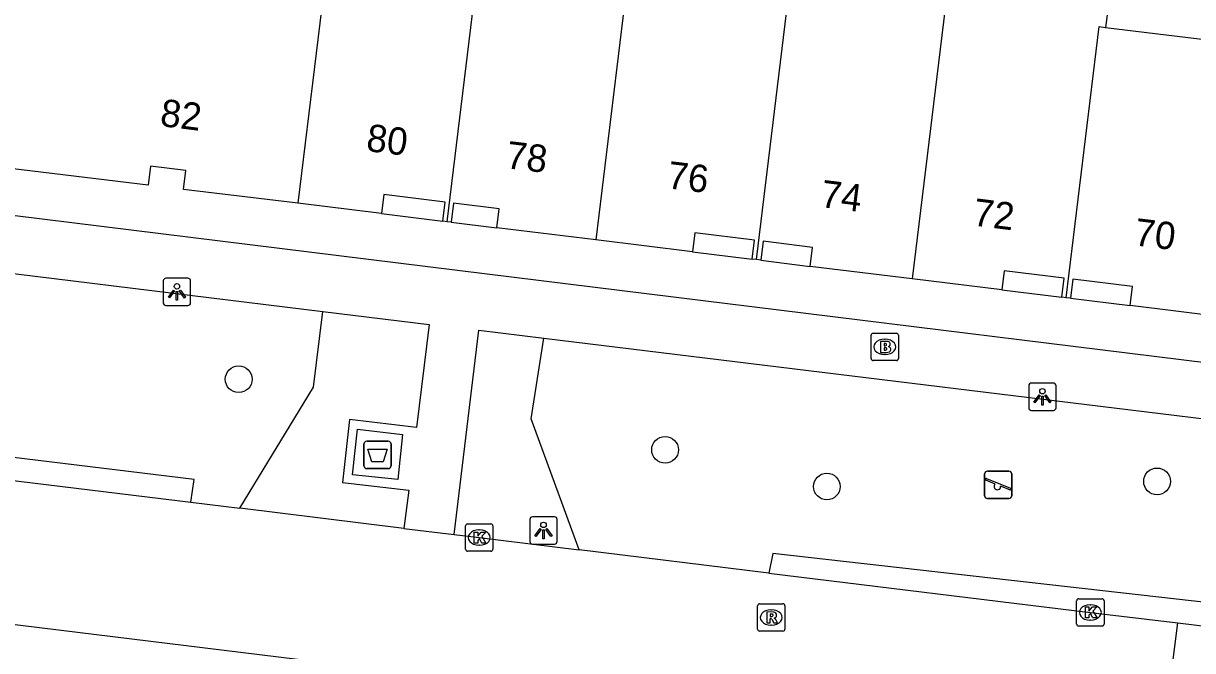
# Model space of a CAD drawing. Extents: x 161696 to 162377, y 380761 to 381673.
# Drawn here: x 162017.86 to 162060.59, y 381540.25 to 381563.18 of the extents above; entities that cross this region are included whole.
import ezdxf

# ---------------------------------------------------------------- set-up
doc = ezdxf.new("R2010")
doc.units = 0
for name, color, linetype in [('IMGEO_Afval_apart_plaats', 7, 'Continuous'), ('IMGEO_Boom', 7, 'Continuous'), ('IMGEO_Brandkraan', 7, 'Continuous'), ('IMGEO_Groenvoorziening', 7, 'Continuous'), ('IMGEO_Kolk', 7, 'Continuous'), ('IMGEO_Lichtpunt', 7, 'Continuous'), ('IMGEO_Pand', 7, 'Continuous'), ('IMGEO_Pand_nummerreeks', 7, 'Continuous'), ('IMGEO_Pand_overbouw', 7, 'Continuous'), ('IMGEO_Rijbaan_lokaal_open', 7, 'Continuous'), ('IMGEO_Rioolput', 7, 'Continuous'), ('IMGEO_Speelvoorziening', 7, 'Continuous'), ('IMGEO_Voetpad_gesloten', 7, 'Continuous'), ('IMGEO_Voetpad_open', 7, 'Continuous')]:
    doc.layers.add(name, color=color, linetype=linetype)

msp = doc.modelspace()

# ---------------------------------------------------------------- linework, layer by layer
at = {"layer": 'IMGEO_Afval_apart_plaats'}
for p, q in [((162030.311, 381547.004), (162030.311, 381547.804)), ((162030.311, 381547.804), (162030.311, 381547.004)), ((162030.411, 381547.904), (162031.201, 381547.904)), ((162031.201, 381547.904), (162030.411, 381547.904)), ((162031.301, 381547.804), (162031.301, 381547.004)), ((162031.301, 381547.004), (162031.301, 381547.804)), ((162031.201, 381546.904), (162030.411, 381546.904)), ((162030.411, 381546.904), (162031.201, 381546.904))]:
    msp.add_line(p, q, dxfattribs=at)
msp.add_lwpolyline([(162030.454, 381547.618), (162031.158, 381547.618), (162031.009, 381547.148), (162030.603, 381547.148), (162030.454, 381547.618)], dxfattribs=at)
for centre, start, end in [((162030.411, 381547.804), 90, 180), ((162030.411, 381547.804), 90, 180), ((162031.201, 381547.804), 0, 90), ((162031.201, 381547.804), 360, 90), ((162030.411, 381547.004), 180, 270), ((162030.411, 381547.004), 180, 270), ((162031.201, 381547.004), 270, 0), ((162031.201, 381547.004), 270, 0)]:
    msp.add_arc(centre, 0.1, start, end, dxfattribs=at)
at = {"layer": 'IMGEO_Boom'}
for centre in [(162025.732, 381550.171), (162041.315, 381547.59), (162059.296, 381546.436), (162047.228, 381546.248)]:
    msp.add_circle(centre, 0.489, dxfattribs=at)
at = {"layer": 'IMGEO_Brandkraan'}
for p, q in [((162048.844, 381550.926), (162048.844, 381551.778)), ((162048.919, 381551.852), (162049.771, 381551.852)), ((162049.332, 381551.632), (162049.357, 381551.632)), ((162049.845, 381551.778), (162049.845, 381550.926)), ((162049.355, 381551.072), (162049.33, 381551.072)), ((162049.771, 381550.852), (162048.919, 381550.852))]:
    msp.add_line(p, q, dxfattribs=at)
for points in [[(162048.844, 381550.926), (162048.844, 381551.778)], [(162048.919, 381551.852), (162049.771, 381551.852)], [(162049.192, 381551.552), (162049.192, 381551.152), (162049.405, 381551.152)], [(162049.423, 381551.552), (162049.192, 381551.552)], [(162049.845, 381551.778), (162049.845, 381550.926)], [(162049.371, 381551.471), (162049.317, 381551.471), (162049.317, 381551.395)], [(162049.317, 381551.395), (162049.37, 381551.395)], [(162049.379, 381551.319), (162049.317, 381551.319), (162049.317, 381551.238)], [(162049.317, 381551.238), (162049.379, 381551.238)], [(162049.771, 381550.852), (162048.919, 381550.852)]]:
    msp.add_lwpolyline(points, dxfattribs=at)
for centre, radius, start, end in [((162048.921, 381551.776), 0.0765, 91.552, 178.448), ((162048.921, 381551.776), 0.0765, 91.552, 178.448), ((162049.427, 381551.407), 0.145, 59.4692, 91.5367), ((162049.452, 381551.454), 0.0922, 285.5137, 58.1501), ((162049.769, 381551.776), 0.0765, 1.552, 88.448), ((162049.769, 381551.776), 0.0765, 1.552, 88.448), ((162049.372, 381551.433), 0.0379, 267.8285, 90.9355), ((162049.38, 381551.278), 0.0404, 269.8759, 90.5077), ((162049.411, 381551.403), 0.251, 268.6676, 293.5347), ((162049.457, 381551.262), 0.105, 301.3115, 78.989), ((162048.921, 381550.928), 0.0765, 181.552, 268.448), ((162048.921, 381550.928), 0.0765, 181.552, 268.448), ((162049.769, 381550.928), 0.0765, 271.552, 358.448), ((162049.769, 381550.928), 0.0765, 271.552, 358.448)]:
    msp.add_arc(centre, radius, start, end, dxfattribs=at)
for centre, major_axis, ratio, start_param, end_param in [((162049.331, 381551.352), (-0.387, 0.002), 0.722429, 4.712389, 7.853982), ((162049.356, 381551.352), (-0.39, 0.002), 0.717154, 1.570796, 4.712389)]:
    msp.add_ellipse(centre, major_axis=major_axis, ratio=ratio, start_param=start_param, end_param=end_param, dxfattribs=at)
at = {"layer": 'IMGEO_Groenvoorziening'}
for points in [[(162025.771, 381545.454), (162028.467, 381549.88), (162028.805, 381552.65)], [(162038.174, 381543.936), (162036.419, 381548.725), (162036.884, 381551.669)], [(162023.98, 381545.673), (162024.11, 381546.501), (162011.196, 381548.073), (162010.883, 381548.176)], [(162064.63, 381541.611), (162045.252, 381543.802), (162045.112, 381543.086)]]:
    msp.add_lwpolyline(points, dxfattribs=at)
at = {"layer": 'IMGEO_Kolk'}
for p, q in [((162034.023, 381543.957), (162034.023, 381544.809)), ((162034.098, 381544.883), (162034.95, 381544.883)), ((162034.511, 381544.663), (162034.536, 381544.663)), ((162035.024, 381544.809), (162035.024, 381543.957)), ((162034.95, 381543.883), (162034.098, 381543.883)), ((162034.534, 381544.103), (162034.509, 381544.103)), ((162056.432, 381542.146), (162057.284, 381542.146)), ((162056.357, 381541.22), (162056.357, 381542.072)), ((162056.845, 381541.926), (162056.87, 381541.926)), ((162057.358, 381542.072), (162057.358, 381541.22)), ((162056.868, 381541.366), (162056.843, 381541.366)), ((162057.284, 381541.146), (162056.432, 381541.146))]:
    msp.add_line(p, q, dxfattribs=at)
for points in [[(162034.023, 381543.957), (162034.023, 381544.809)], [(162034.098, 381544.883), (162034.95, 381544.883)], [(162035.024, 381544.809), (162035.024, 381543.957)], [(162034.344, 381544.583), (162034.467, 381544.583), (162034.467, 381544.432), (162034.597, 381544.583), (162034.761, 381544.583), (162034.615, 381544.432), (162034.768, 381544.183), (162034.616, 381544.183), (162034.531, 381544.347), (162034.467, 381544.28), (162034.467, 381544.183), (162034.344, 381544.183), (162034.344, 381544.583)], [(162034.95, 381543.883), (162034.098, 381543.883)], [(162056.432, 381542.146), (162057.284, 381542.146)], [(162056.357, 381541.22), (162056.357, 381542.072)], [(162056.678, 381541.846), (162056.801, 381541.846), (162056.801, 381541.695), (162056.931, 381541.846), (162057.095, 381541.846), (162056.949, 381541.695), (162057.102, 381541.446), (162056.95, 381541.446), (162056.865, 381541.61), (162056.801, 381541.543), (162056.801, 381541.446), (162056.678, 381541.446), (162056.678, 381541.846)], [(162057.358, 381542.072), (162057.358, 381541.22)], [(162057.284, 381541.146), (162056.432, 381541.146)]]:
    msp.add_lwpolyline(points, dxfattribs=at)
for centre, start, end in [((162034.1, 381544.807), 91.552, 178.448), ((162034.1, 381544.807), 91.552, 178.448), ((162034.948, 381544.807), 1.552, 88.448), ((162034.948, 381544.807), 1.552, 88.448), ((162034.1, 381543.959), 181.552, 268.448), ((162034.1, 381543.959), 181.552, 268.448), ((162034.948, 381543.959), 271.552, 358.448), ((162034.948, 381543.959), 271.552, 358.448), ((162056.434, 381542.07), 91.552, 178.448), ((162056.434, 381542.07), 91.552, 178.448), ((162057.282, 381542.07), 1.552, 88.448), ((162057.282, 381542.07), 1.552, 88.448), ((162056.434, 381541.222), 181.552, 268.448), ((162056.434, 381541.222), 181.552, 268.448), ((162057.282, 381541.222), 271.552, 358.448), ((162057.282, 381541.222), 271.552, 358.448)]:
    msp.add_arc(centre, 0.0765, start, end, dxfattribs=at)
for centre, major_axis, ratio, start_param, end_param in [((162034.51, 381544.383), (-0.387, 0.002), 0.722429, 4.712389, 7.853982), ((162034.535, 381544.383), (-0.39, 0.002), 0.717154, 1.570796, 4.712389), ((162056.844, 381541.646), (-0.387, 0.002), 0.722429, 4.712389, 7.853982), ((162056.869, 381541.646), (-0.39, 0.002), 0.717154, 1.570796, 4.712389)]:
    msp.add_ellipse(centre, major_axis=major_axis, ratio=ratio, start_param=start_param, end_param=end_param, dxfattribs=at)
at = {"layer": 'IMGEO_Lichtpunt'}
for p, q in [((162022.977, 381553.767), (162022.977, 381552.96)), ((162022.977, 381553.767), (162022.977, 381552.96)), ((162023.879, 381553.862), (162023.071, 381553.862)), ((162023.879, 381553.862), (162023.071, 381553.862)), ((162023.973, 381552.96), (162023.973, 381553.767)), ((162023.973, 381552.96), (162023.973, 381553.767)), ((162023.071, 381552.866), (162023.879, 381552.866)), ((162023.071, 381552.866), (162023.879, 381552.866)), ((162054.608, 381549.934), (162054.608, 381549.127)), ((162054.608, 381549.934), (162054.608, 381549.127)), ((162055.51, 381550.029), (162054.702, 381550.029)), ((162055.51, 381550.029), (162054.702, 381550.029)), ((162055.604, 381549.127), (162055.604, 381549.934)), ((162055.604, 381549.127), (162055.604, 381549.934)), ((162054.702, 381549.033), (162055.51, 381549.033)), ((162054.702, 381549.033), (162055.51, 381549.033)), ((162037.275, 381545.142), (162036.467, 381545.142)), ((162037.275, 381545.142), (162036.467, 381545.142)), ((162036.373, 381545.047), (162036.373, 381544.24)), ((162036.373, 381545.047), (162036.373, 381544.24)), ((162037.369, 381544.24), (162037.369, 381545.047)), ((162037.369, 381544.24), (162037.369, 381545.047)), ((162036.467, 381544.146), (162037.275, 381544.146)), ((162036.467, 381544.146), (162037.275, 381544.146))]:
    msp.add_line(p, q, dxfattribs=at)
for points in [[(162023.351, 381553.431), (162023.39, 381553.403), (162023.202, 381553.141), (162023.164, 381553.168), (162023.351, 381553.431)], [(162023.453, 381553.383), (162023.5, 381553.383), (162023.5, 381553.061), (162023.453, 381553.061), (162023.453, 381553.383)], [(162023.563, 381553.403), (162023.601, 381553.43), (162023.788, 381553.168), (162023.749, 381553.14), (162023.563, 381553.403)], [(162054.982, 381549.598), (162055.021, 381549.57), (162054.833, 381549.308), (162054.795, 381549.335), (162054.982, 381549.598)], [(162055.084, 381549.55), (162055.131, 381549.55), (162055.131, 381549.228), (162055.084, 381549.228), (162055.084, 381549.55)], [(162055.194, 381549.57), (162055.232, 381549.597), (162055.419, 381549.335), (162055.38, 381549.307), (162055.194, 381549.57)], [(162036.747, 381544.711), (162036.786, 381544.683), (162036.598, 381544.421), (162036.56, 381544.448), (162036.747, 381544.711)], [(162036.849, 381544.663), (162036.896, 381544.663), (162036.896, 381544.341), (162036.849, 381544.341), (162036.849, 381544.663)], [(162036.959, 381544.683), (162036.997, 381544.71), (162037.184, 381544.448), (162037.145, 381544.42), (162036.959, 381544.683)]]:
    msp.add_lwpolyline(points, dxfattribs=at)
for centre in [(162023.476, 381553.565), (162055.107, 381549.732), (162036.872, 381544.845)]:
    msp.add_circle(centre, 0.0994, dxfattribs=at)
for centre, start, end in [((162023.071, 381553.767), 90, 180), ((162023.071, 381553.767), 90, 180), ((162023.879, 381553.767), 0, 90), ((162023.879, 381553.767), 0, 90), ((162023.071, 381552.96), 180, 270), ((162023.071, 381552.96), 180, 270), ((162023.879, 381552.96), 270, 0), ((162023.879, 381552.96), 270, 360), ((162054.702, 381549.934), 90, 180), ((162054.702, 381549.934), 90, 180), ((162055.51, 381549.934), 0, 90), ((162055.51, 381549.934), 0, 90), ((162054.702, 381549.127), 180, 270), ((162054.702, 381549.127), 180, 270), ((162055.51, 381549.127), 270, 0), ((162055.51, 381549.127), 270, 360), ((162036.467, 381545.047), 90, 180), ((162036.467, 381545.047), 90, 180), ((162037.275, 381545.047), 0, 90), ((162037.275, 381545.047), 0, 90), ((162036.467, 381544.24), 180, 270), ((162036.467, 381544.24), 180, 270), ((162037.275, 381544.24), 270, 0), ((162037.275, 381544.24), 270, 360)]:
    msp.add_arc(centre, 0.0946, start, end, dxfattribs=at)
at = {"layer": 'IMGEO_Pand'}
for points in [[(162027.898, 381556.601), (162023.714, 381557.108), (162023.799, 381557.802), (162022.506, 381557.962), (162022.42, 381557.267), (162008.519, 381558.95), (162010.935, 381578.684)], [(162029.1, 381566.483), (162027.898, 381556.601)], [(162033.346, 381555.93), (162034.552, 381565.84)], [(162039.994, 381565.198), (162038.785, 381555.261)], [(162051.729, 381565.24), (162050.342, 381553.842)], [(162051.729, 381565.24), (162057.602, 381564.514), (162057.414, 381563.032)], [(162044.655, 381554.542), (162045.925, 381564.98), (162045.748, 381565)], [(162055.97, 381553.152), (162057.176, 381563.061), (162057.414, 381563.032)], [(162057.414, 381563.032), (162062.954, 381562.356)], [(162033.346, 381555.93), (162033.196, 381555.95), (162033.283, 381556.644), (162031.036, 381556.925), (162030.949, 381556.231), (162027.898, 381556.601)], [(162038.785, 381555.261), (162035.172, 381555.709), (162035.255, 381556.404), (162033.58, 381556.605), (162033.496, 381555.91), (162033.346, 381555.93)], [(162044.655, 381554.542), (162044.497, 381554.562), (162044.58, 381555.257), (162042.397, 381555.518), (162042.314, 381554.823), (162038.785, 381555.261)], [(162050.342, 381553.842), (162046.613, 381554.296), (162046.7, 381554.99), (162044.899, 381555.215), (162044.812, 381554.521), (162044.655, 381554.542)], [(162055.97, 381553.152), (162055.812, 381553.17), (162055.898, 381553.865), (162053.708, 381554.137), (162053.621, 381553.443), (162050.342, 381553.842)], [(162061.748, 381552.442), (162058.312, 381552.868), (162058.398, 381553.562), (162056.213, 381553.83), (162056.128, 381553.135), (162055.97, 381553.152)]]:
    msp.add_lwpolyline(points, dxfattribs=at)
at = {"layer": 'IMGEO_Pand_overbouw'}
for points in [[(162033.283, 381556.644), (162031.036, 381556.925), (162030.949, 381556.231), (162033.196, 381555.95)], [(162035.255, 381556.404), (162033.58, 381556.605), (162033.496, 381555.91), (162035.172, 381555.709)], [(162044.58, 381555.257), (162042.397, 381555.518), (162042.314, 381554.823), (162044.497, 381554.562)], [(162046.7, 381554.99), (162044.899, 381555.215), (162044.812, 381554.521), (162046.613, 381554.296)], [(162055.898, 381553.865), (162053.708, 381554.137), (162053.621, 381553.443), (162055.812, 381553.17)], [(162058.398, 381553.562), (162056.213, 381553.83), (162056.128, 381553.135), (162058.312, 381552.868)]]:
    msp.add_lwpolyline(points, close=True, dxfattribs=at)
at = {"layer": 'IMGEO_Rijbaan_lokaal_open'}
for points in [[(162011.7, 381547.192), (162012.899, 381547.028), (162023.98, 381545.673)], [(162023.98, 381545.673), (162025.771, 381545.454)], [(162031.77, 381544.72), (162025.771, 381545.454)], [(162031.77, 381544.72), (162033.612, 381544.495)], [(162033.612, 381544.495), (162034.524, 381544.383), (162038.174, 381543.936)], [(162045.112, 381543.086), (162038.174, 381543.936)], [(162045.112, 381543.086), (162056.858, 381541.646), (162060.051, 381541.265)], [(162011.089, 381541.999), (162029.862, 381539.692)], [(162059.391, 381536.074), (162060.051, 381541.265)], [(162060.051, 381541.265), (162065.811, 381540.556)]]:
    msp.add_lwpolyline(points, dxfattribs=at)
at = {"layer": 'IMGEO_Rioolput'}
for p, q in [((162044.696, 381541.037), (162044.696, 381541.889)), ((162044.771, 381541.963), (162045.623, 381541.963)), ((162045.184, 381541.743), (162045.209, 381541.743)), ((162045.697, 381541.889), (162045.697, 381541.037)), ((162045.623, 381540.963), (162044.771, 381540.963)), ((162045.207, 381541.183), (162045.182, 381541.183))]:
    msp.add_line(p, q, dxfattribs=at)
for points in [[(162044.696, 381541.037), (162044.696, 381541.889)], [(162044.771, 381541.963), (162045.623, 381541.963)], [(162045.285, 381541.661), (162045.033, 381541.663), (162045.033, 381541.263)], [(162045.697, 381541.889), (162045.697, 381541.037)], [(162045.033, 381541.263), (162045.157, 381541.263), (162045.157, 381541.425), (162045.168, 381541.425)], [(162045.211, 381541.582), (162045.157, 381541.582), (162045.157, 381541.501)], [(162045.157, 381541.501), (162045.209, 381541.501)], [(162045.215, 381541.396), (162045.286, 381541.263), (162045.426, 381541.263), (162045.361, 381541.389)], [(162045.623, 381540.963), (162044.771, 381540.963)]]:
    msp.add_lwpolyline(points, dxfattribs=at)
for centre, radius, start, end in [((162044.773, 381541.887), 0.0765, 91.552, 178.448), ((162044.773, 381541.887), 0.0765, 91.552, 178.448), ((162045.621, 381541.887), 0.0765, 1.552, 88.448), ((162045.621, 381541.887), 0.0765, 1.552, 88.448), ((162045.167, 381541.372), 0.0533, 26.0293, 88.6989), ((162045.193, 381541.69), 0.19, 274.7715, 282.9687), ((162045.217, 381541.486), 0.0964, 77.0061, 93.1865), ((162045.231, 381541.543), 0.0378, 276.6634, 79.6772), ((162045.284, 381541.551), 0.109, 350.3612, 89.416), ((162045.282, 381541.551), 0.112, 277.5842, 350.9817), ((162045.266, 381541.336), 0.108, 29.5134, 73.7905), ((162044.773, 381541.039), 0.0765, 181.552, 268.448), ((162044.773, 381541.039), 0.0765, 181.552, 268.448), ((162045.621, 381541.039), 0.0765, 271.552, 358.448), ((162045.621, 381541.039), 0.0765, 271.552, 358.448)]:
    msp.add_arc(centre, radius, start, end, dxfattribs=at)
for centre, major_axis, ratio, start_param, end_param in [((162045.183, 381541.463), (-0.387, 0.002), 0.722429, 4.712389, 7.853982), ((162045.208, 381541.463), (-0.39, 0.002), 0.717154, 1.570796, 4.712389)]:
    msp.add_ellipse(centre, major_axis=major_axis, ratio=ratio, start_param=start_param, end_param=end_param, dxfattribs=at)
at = {"layer": 'IMGEO_Speelvoorziening'}
for p, q in [((162053.094, 381546.811), (162053.884, 381546.811)), ((162053.884, 381546.811), (162053.094, 381546.811)), ((162052.994, 381545.911), (162052.994, 381546.711)), ((162052.994, 381546.711), (162052.994, 381545.911)), ((162053.377, 381546.339), (162053.038, 381546.476)), ((162053.063, 381546.536), (162053.939, 381546.183)), ((162053.984, 381546.711), (162053.984, 381545.911)), ((162053.984, 381545.911), (162053.984, 381546.711)), ((162053.915, 381546.123), (162053.575, 381546.26)), ((162053.884, 381545.811), (162053.094, 381545.811)), ((162053.094, 381545.811), (162053.884, 381545.811))]:
    msp.add_line(p, q, dxfattribs=at)
for centre, radius, start, end in [((162053.094, 381546.711), 0.1, 90, 180), ((162053.094, 381546.711), 0.1, 90, 180), ((162053.884, 381546.711), 0.1, 0, 90), ((162053.884, 381546.711), 0.1, 360, 90), ((162053.051, 381546.506), 0.0327, 68.078, 248.078), ((162053.456, 381546.249), 0.12, 130.9928, 5.1632), ((162053.927, 381546.153), 0.0327, 248.078, 68.078), ((162053.094, 381545.911), 0.1, 180, 270), ((162053.094, 381545.911), 0.1, 180, 270), ((162053.884, 381545.911), 0.1, 270, 0), ((162053.884, 381545.911), 0.1, 270, 0)]:
    msp.add_arc(centre, radius, start, end, dxfattribs=at)
at = {"layer": 'IMGEO_Voetpad_gesloten'}
msp.add_lwpolyline([(162031.719, 381548.154), (162031.543, 381546.503), (162029.89, 381546.671), (162030.076, 381548.347), (162031.719, 381548.154)], dxfattribs=at)
at = {"layer": 'IMGEO_Voetpad_open'}
for points in [[(162007.701, 381557.371), (162034.818, 381554.029), (162070.931, 381549.559), (162135.338, 381541.692), (162136.976, 381541.492)], [(162012.731, 381554.618), (162028.805, 381552.65)], [(162028.805, 381552.65), (162032.689, 381552.175), (162032.228, 381548.402), (162029.787, 381548.704), (162029.527, 381546.392), (162031.95, 381546.118), (162031.77, 381544.72)], [(162033.612, 381544.495), (162034.507, 381551.959), (162036.884, 381551.669)], [(162036.884, 381551.669), (162066.399, 381548.063)]]:
    msp.add_lwpolyline(points, dxfattribs=at)

# ---------------------------------------------------------------- texts
at = {"layer": 'IMGEO_Pand_nummerreeks'}
for s, rotation, p in [('82', 352.9354, (162022.831, 381559.433)), ('80', 352.8609, (162030.364, 381558.52)), ('78', 353.1474, (162035.47, 381557.889)), ('76', 353.1703, (162041.363, 381557.153)), ('74', 352.8724, (162046.965, 381556.468)), ('72', 352.9125, (162052.535, 381555.795)), ('70', 352.9985, (162058.428, 381555.069))]:
    msp.add_text(s, height=1, rotation=rotation, dxfattribs=at).set_placement(p)

doc.saveas('drawing.dxf')
